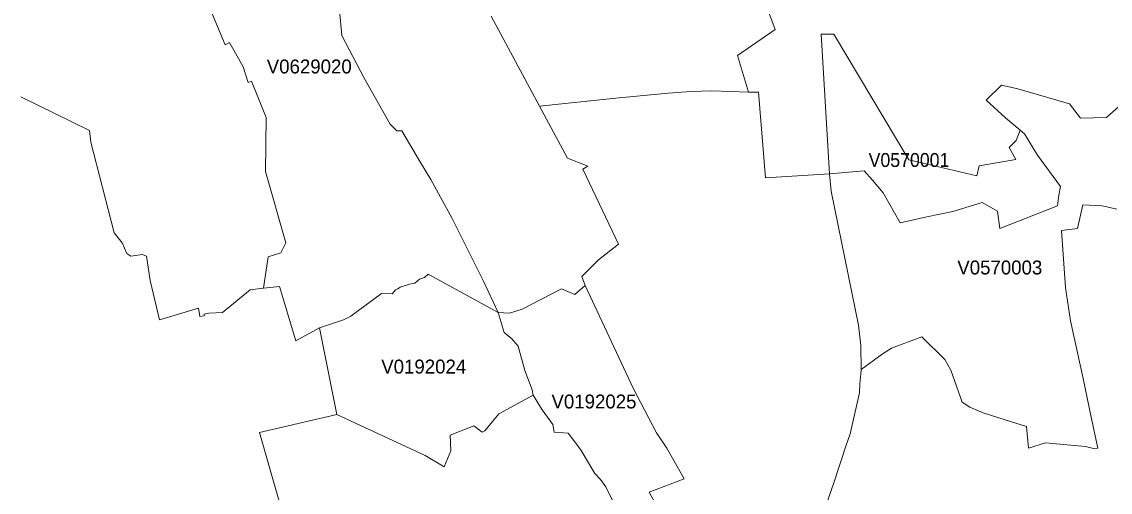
# Model space of a CAD drawing. Extents: x 369010 to 735936, y 6377141 to 6616555.
# Drawn here: x 585396 to 593206, y 6458803 to 6462179 of the extents above; entities that cross this region are included whole.
import ezdxf
from ezdxf.enums import TextEntityAlignment as Align

# ---------------------------------------------------------------- set-up
doc = ezdxf.new("R2010")
doc.units = 0
doc.header["$LTSCALE"] = 40
doc.layers.add('3', color=7, linetype='Continuous', lineweight=13)
doc.layers.add('4', color=7, linetype='Continuous')

msp = doc.modelspace()

# ---------------------------------------------------------------- linework, layer by layer
at = {"layer": '3'}
for points in [[(586746.27, 6462277.57), (586856.5, 6462012.76), (586887.28, 6462029.64), (586983.77, 6461855.86), (587020.68, 6461744.65), (587043.85, 6461751.93), (587149.27, 6461493.08), (587144.47, 6461105.47), (587289.79, 6460591.74), (587254.7, 6460520.08), (587163.01, 6460492.77), (587130.08, 6460267.36), (587246.26, 6460278.45), (587362.61, 6459890.01), (587532.75, 6459982.69), (587532.75, 6459982.86), (587704.37, 6460039.79), (587758.16, 6460066.1), (587976.63, 6460229.13), (588054.75, 6460227.8), (588068.32, 6460243.03), (588077.92, 6460256.76), (588095.13, 6460263.55), (588111.02, 6460274.47), (588177.72, 6460296.32), (588217.11, 6460302.77), (588250.7, 6460332.07), (588285.29, 6460344.65), (588313.26, 6460368.48), (588814.74, 6460093.08), (588706.5, 6460322.3), (588485.06, 6460767.34), (588331.47, 6461048.2), (588257.65, 6461169.02), (588123.6, 6461395.6), (588086.19, 6461396.92), (588038.86, 6461444.92), (587850.35, 6461779.4), (587691.8, 6462081.61), (587597.79, 6463113.86)], [(587597.79, 6463113.86), (587691.8, 6462081.61), (587850.35, 6461779.4), (588038.86, 6461444.92), (588086.19, 6461396.92), (588123.6, 6461395.6), (588257.65, 6461169.02), (588331.47, 6461048.2), (588485.06, 6460767.34), (588706.5, 6460322.3), (588814.74, 6460093.08), (588896, 6460089.27), (588987.03, 6460117.58), (589269.71, 6460261.9), (589365.04, 6460222.34), (589438.53, 6460286.22), (589415.02, 6460350.27), (589534.19, 6460470.76), (589678.51, 6460583.14), (589423.13, 6461120.86), (589457.06, 6461144.2), (589312.74, 6461200.63), (589112.15, 6461573.35), (588764.59, 6462219.48)], [(585389.47, 6461641.04), (585882.34, 6461398.08), (585891.61, 6461315.16), (586058.77, 6460665.23), (586116.2, 6460593.07), (586148.8, 6460517.43), (586179.75, 6460497.41), (586262.01, 6460509.99), (586290.47, 6460498.07), (586318.28, 6460323.46), (586384.31, 6460041.11), (586663.19, 6460123.37), (586672.95, 6460064.12), (586704.07, 6460068.75), (586704.73, 6460080.67), (586738.49, 6460087.29), (586835.97, 6460092.42), (587034.25, 6460255.77), (587130.08, 6460267.36), (587163.01, 6460492.77), (587254.7, 6460520.08), (587289.79, 6460591.74), (587144.47, 6461105.47), (587149.27, 6461493.08), (587043.85, 6461751.93), (587020.68, 6461744.65), (586983.77, 6461855.86), (586887.28, 6462029.64), (586856.5, 6462012.76), (586746.27, 6462277.57)], [(588764.59, 6462219.48), (589112.15, 6461573.35), (589657.82, 6461631.77), (590033.68, 6461666.86), (590199.84, 6461678.77), (590348.3, 6461683.24), (590610.79, 6461674.97), (590531.18, 6461936.13), (590802.61, 6462124.97), (590750.48, 6462265.49)], [(590750.48, 6462265.49), (590802.61, 6462124.97), (590531.18, 6461936.13), (590610.79, 6461674.97), (590682.95, 6461674.47), (590733.26, 6461060.12), (591190.88, 6461087.59), (591131.8, 6462091.54), (591222.66, 6462091.54), (591762.37, 6461187.39), (592249.94, 6461073.2), (592265.17, 6461145.19), (592528.32, 6461190.04), (592480.49, 6461278.09), (592530.97, 6461327.24), (592558.94, 6461402.55), (592454.17, 6461489.6), (592316.81, 6461616.21), (592426.53, 6461725.45), (592544.21, 6461697.48), (592913.45, 6461590.73), (592993.05, 6461487.78), (593178.92, 6461491.92), (593353.52, 6461648.82)], [(593353.52, 6461648.82), (593178.92, 6461491.92), (592993.05, 6461487.78), (592913.45, 6461590.73), (592544.21, 6461697.48), (592426.53, 6461725.45), (592316.81, 6461616.21), (592454.17, 6461489.6), (592558.94, 6461402.55), (592591.54, 6461374.25), (592684.89, 6461222.81), (592850.72, 6460997.56), (592836.65, 6460935), (592828.71, 6460858.21), (592414.78, 6460696.34), (592397.9, 6460820.14), (592288.34, 6460883.2), (592076.66, 6460816.66), (591891.46, 6460778.43), (591698.65, 6460737.06), (591577.17, 6460952.05), (591499.88, 6461042.41), (591440.3, 6461109.11), (591190.88, 6461087.59), (591204.12, 6460962.8), (591398.92, 6460003.21), (591415.8, 6459856.41), (591419.77, 6459684.12), (591569.39, 6459793.68), (591637.91, 6459837.71), (591854.06, 6459919.3), (592020.55, 6459756.45), (592063.42, 6459678.99), (592144.02, 6459449.11), (592199.13, 6459412.69), (592293.63, 6459373.97), (592451.36, 6459321.83), (592604.62, 6459274.17), (592620.84, 6459118.26), (592742.65, 6459156.99), (593028.64, 6459131.34), (593096.66, 6459115.28), (593118.51, 6459119.26), (593070.18, 6459341.36), (593012.75, 6459618.25), (592921.39, 6460033.33), (592886.3, 6460273.48), (592856.35, 6460680.79), (592970.88, 6460694.85), (593010.76, 6460865.82), (593146.81, 6460857.71), (593161.37, 6460855.23), (593253.89, 6460833.88)], [(587315.44, 6458488.02), (587101.61, 6459231.14), (587657.21, 6459360.56), (587532.75, 6459982.69), (587362.61, 6459890.01), (587246.26, 6460278.45), (587130.08, 6460267.36), (587034.25, 6460255.77), (586835.97, 6460092.42), (586738.49, 6460087.29), (586704.73, 6460080.67), (586704.07, 6460068.75), (586672.95, 6460064.12), (586663.19, 6460123.37), (586384.31, 6460041.11), (586318.28, 6460323.46), (586290.47, 6460498.07), (586262.01, 6460509.99), (586179.75, 6460497.41), (586148.8, 6460517.43), (586116.2, 6460593.07), (586058.77, 6460665.23), (585891.61, 6461315.16), (585882.34, 6461398.08), (585389.47, 6461641.04)], [(591415.8, 6459856.41), (591398.92, 6460003.21), (591204.12, 6460962.8), (591190.88, 6461087.59), (590733.26, 6461060.12), (590682.95, 6461674.47), (590610.79, 6461674.97), (590348.3, 6461683.24), (590199.84, 6461678.77), (590033.68, 6461666.86), (589657.82, 6461631.77), (589112.15, 6461573.35)], [(589112.15, 6461573.35), (589312.74, 6461200.63), (589457.06, 6461144.2), (589423.13, 6461120.86), (589678.51, 6460583.14), (589534.19, 6460470.76), (589415.02, 6460350.27), (589438.53, 6460286.22), (589782.77, 6459549.9), (589949.77, 6459229.15), (590025.24, 6459119.09), (590149.7, 6458899.14), (589898.3, 6458804.14), (590061.15, 6458506.06)], [(593253.89, 6460833.88), (593161.37, 6460855.23), (593146.81, 6460857.71), (593010.76, 6460865.82), (592970.88, 6460694.85), (592856.35, 6460680.79), (592886.3, 6460273.48), (592921.39, 6460033.33), (593012.75, 6459618.25), (593070.18, 6459341.36), (593118.51, 6459119.26), (593096.66, 6459115.28), (593028.64, 6459131.34), (592742.65, 6459156.99), (592620.84, 6459118.26), (592604.62, 6459274.17), (592451.36, 6459321.83), (592293.63, 6459373.97), (592199.13, 6459412.69), (592144.02, 6459449.11), (592063.42, 6459678.99), (592020.55, 6459756.45), (591854.06, 6459919.3), (591637.91, 6459837.71), (591569.39, 6459793.68), (591419.77, 6459684.12)], [(590061.15, 6458506.06), (589898.3, 6458804.14), (590149.7, 6458899.14), (590025.24, 6459119.09), (589949.77, 6459229.15), (589782.77, 6459549.9), (589438.53, 6460286.22), (589365.04, 6460222.34), (589269.71, 6460261.9), (588987.03, 6460117.58), (588896, 6460089.27), (588814.74, 6460093.08), (588857.77, 6459948.43), (588913.38, 6459903.41), (588957.57, 6459852.11), (589006.56, 6459675.85), (589058.2, 6459537.98), (589064.82, 6459500.91), (589130.69, 6459395.48), (589207.48, 6459289.56), (589215.43, 6459235.27), (589317.54, 6459227.16), (589358.09, 6459173.87), (589409.89, 6459102.21), (589507.87, 6458937.86), (589548.92, 6458894.17), (589587.31, 6458841.21), (589654.84, 6458704.67)], [(591132.96, 6458610.17), (591222.33, 6458870.01), (591312.69, 6459139.78), (591341.16, 6459222.03), (591407.36, 6459516.3), (591410.51, 6459581.01), (591419.94, 6459675.68), (591419.77, 6459684.12), (591415.8, 6459856.41)], [(591419.77, 6459684.12), (591419.94, 6459675.68), (591410.51, 6459581.01), (591407.36, 6459516.3), (591341.16, 6459222.03), (591312.69, 6459139.78), (591222.33, 6458870.01), (591132.96, 6458610.17)], [(589654.84, 6458704.67), (589587.31, 6458841.21), (589548.92, 6458894.17), (589507.87, 6458937.86), (589409.89, 6459102.21), (589358.09, 6459173.87), (589317.54, 6459227.16), (589215.43, 6459235.27), (589207.48, 6459289.56), (589130.69, 6459395.48), (589064.82, 6459500.91), (588818.05, 6459366.68), (588718.75, 6459243.38), (588698.89, 6459234.12), (588640.63, 6459279.13), (588469.83, 6459211.61), (588475.13, 6459100.22), (588426.14, 6458986.36), (588290.92, 6459067.12), (587657.21, 6459360.56), (587101.61, 6459231.14), (587315.44, 6458488.02)]]:
    msp.add_lwpolyline(points, dxfattribs=at)
for points in [[(591190.88, 6461087.59), (591440.3, 6461109.11), (591499.88, 6461042.41), (591577.17, 6460952.05), (591698.65, 6460737.06), (591891.46, 6460778.43), (592076.66, 6460816.66), (592288.34, 6460883.2), (592397.9, 6460820.14), (592414.78, 6460696.34), (592828.71, 6460858.21), (592836.65, 6460935), (592850.72, 6460997.56), (592684.89, 6461222.81), (592591.54, 6461374.25), (592558.94, 6461402.55), (592530.97, 6461327.24), (592480.49, 6461278.09), (592528.32, 6461190.04), (592265.17, 6461145.19), (592249.94, 6461073.2), (591762.37, 6461187.39), (591222.66, 6462091.54), (591131.8, 6462091.54)], [(587532.75, 6459982.69), (587657.21, 6459360.56), (588290.92, 6459067.12), (588426.14, 6458986.36), (588475.13, 6459100.22), (588469.83, 6459211.61), (588640.63, 6459279.13), (588698.89, 6459234.12), (588718.75, 6459243.38), (588818.05, 6459366.68), (589064.82, 6459500.91), (589058.2, 6459537.98), (589006.56, 6459675.85), (588957.57, 6459852.11), (588913.38, 6459903.41), (588857.77, 6459948.43), (588814.74, 6460093.08), (588313.26, 6460368.48), (588285.29, 6460344.65), (588250.7, 6460332.07), (588217.11, 6460302.77), (588177.72, 6460296.32), (588111.02, 6460274.47), (588095.13, 6460263.55), (588077.92, 6460256.76), (588068.32, 6460243.03), (588054.75, 6460227.8), (587976.63, 6460229.13), (587758.16, 6460066.1), (587704.37, 6460039.79), (587532.75, 6459982.86)]]:
    msp.add_lwpolyline(points, close=True, dxfattribs=at)

# ---------------------------------------------------------------- texts
at = {"layer": '4'}
for s, p in [('V0629020', (587458.84, 6461808.44)), ('V0570003', (592413.94, 6460366.05)), ('V0192024', (588280.38, 6459654.99)), ('V0192025', (589501.9, 6459404.31))]:
    msp.add_text(s, height=100, dxfattribs=at).set_placement(p, align=Align.CENTER)
at = {"layer": '4', "width": 0.95}
msp.add_text('V0570001', height=100, dxfattribs=at).set_placement((591762.36, 6461137.39), align=Align.CENTER)

doc.saveas('drawing.dxf')
